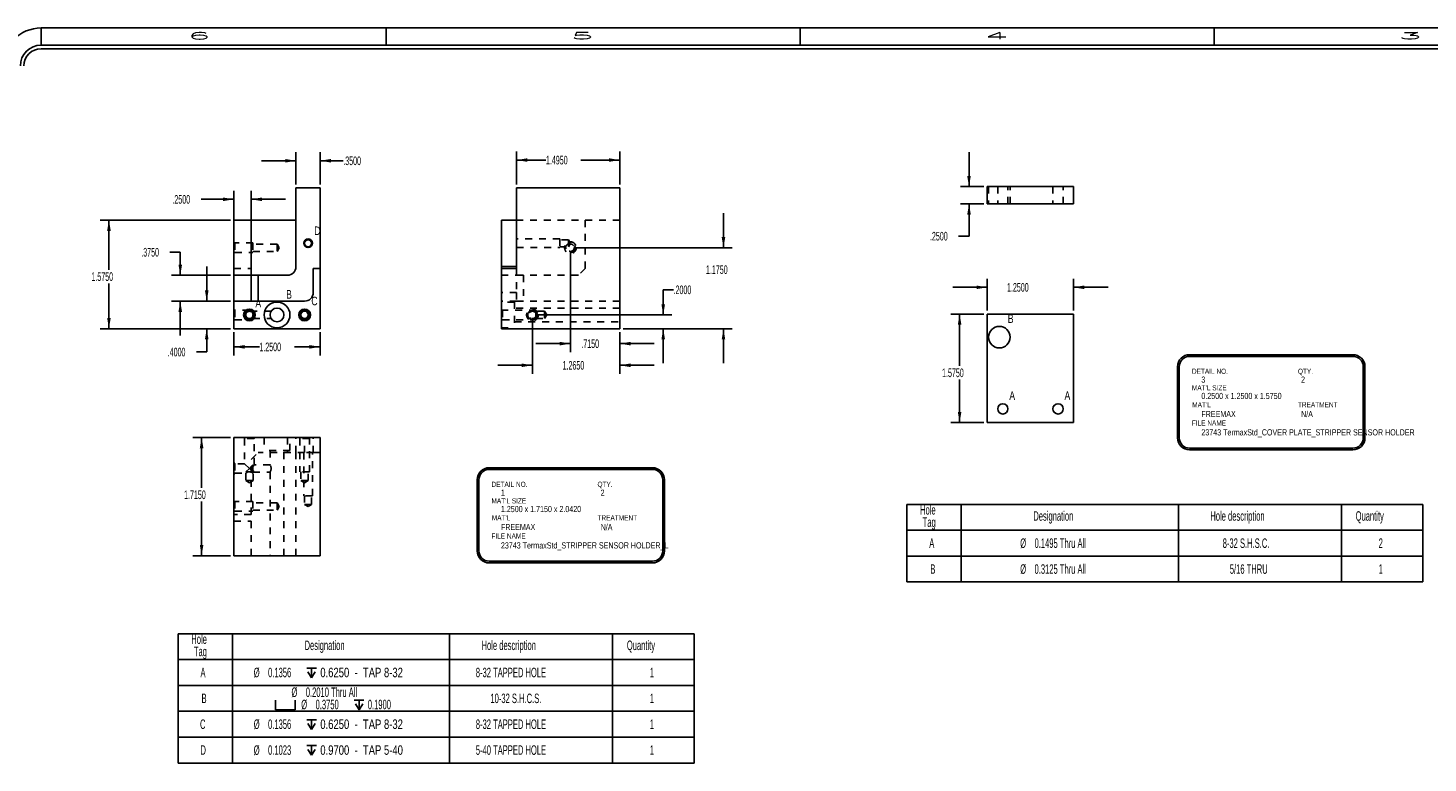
# Model space of a CAD drawing. Header units: inches. Extents: x 1802 to 2468, y -253 to -72.
# Tile 328 of 570: x 2106 to 2126, y -145 to -135. Entities that reach past the tile are written whole.
import ezdxf

# ---------------------------------------------------------------- set-up
doc = ezdxf.new("R2010")
doc.units = ezdxf.units.IN
doc.header["$LTSCALE"] = 0.5
doc.header["$MEASUREMENT"] = 0
doc.linetypes.add('HIDDEN', pattern=[0.225, 0.15, -0.075])
for name, color, linetype in [('SID-M-D', 42, 'Continuous'), ('SID-M-H', 4, 'HIDDEN'), ('SID-M-M', 233, 'Continuous'), ('SID-M-S', 105, 'Continuous')]:
    doc.layers.add(name, color=color, linetype=linetype)
doc.styles.add('R', font='ROMAND.SHX')
doc.styles.add('SLDTEXTSTYLE0', font='TXT', dxfattribs={"width": 0.595745})
doc.styles.add('SLDTEXTSTYLE1', font='TXT', dxfattribs={"width": 0.744681})

# ---------------------------------------------------------------- blocks, each defined once
blk = doc.blocks.new('SW_SYMBOL_HOLE_DEPTH')
at = {"layer": 'SID-M-D', "color": 0}
for p, q in [((0, 34.4), (31.5, 34.4)), ((3.9, 21.9), (15.7, 3)), ((15.7, 34.4), (15.7, 3)), ((27.6, 21.9), (15.7, 3))]:
    blk.add_line(p, q, dxfattribs=at)
blk = doc.blocks.new('SW_SYMBOL_HOLE_SPOT')
at = {"layer": 'SID-M-D', "color": 0}
for p, q in [((0, 34.4), (0, 3)), ((0, 3), (63, 3)), ((63, 3), (63, 34.4))]:
    blk.add_line(p, q, dxfattribs=at)
blk = doc.blocks.new('*U9')
at = {"layer": 'SID-M-S'}
for p, q in [((0, 22.55), (-34, 22.55)), ((-34, 22.3), (-34, 22.55)), ((-29, 22.55), (-29, 22.3)), ((-23, 22.55), (-23, 22.3)), ((-17, 22.55), (-17, 22.3)), ((0, 22.3), (-34, 22.3)), ((0, 22.25), (-34, 22.25))]:
    blk.add_line(p, q, dxfattribs=at)
for radius in [0.55, 0.3, 0.25]:
    blk.add_arc((-34, 22), radius, 90, 180, dxfattribs=at)
at = {"layer": 'SID-M-D', "style": 'R', "width": 4}
for s, p in [('6', (-31.882, 22.386)), ('5', (-26.327, 22.386)), ('4', (-20.327, 22.386)), ('3', (-14.327, 22.386))]:
    blk.add_text(s, height=0.1, dxfattribs=at).set_placement(p)

msp = doc.modelspace()

# ---------------------------------------------------------------- linework, layer by layer
at = {"layer": 'SID-M-D'}
for p, q in [((2109.64234, -136.81589), (2109.64234, -136.34719)), ((2109.99234, -136.81589), (2109.99234, -136.34719)), ((2112.83972, -136.81589), (2112.83972, -136.33712)), ((2114.33472, -136.81589), (2114.33472, -136.33712)), ((2119.39655, -136.84687), (2119.39655, -136.34687)), ((2109.64234, -136.47219), (2109.14234, -136.47219)), ((2109.99234, -136.47219), (2110.32747, -136.47219)), ((2112.83972, -136.46212), (2113.26483, -136.46212)), ((2114.33472, -136.46212), (2113.77281, -136.46212)), ((2108.74234, -138.57289), (2108.74234, -136.90617)), ((2108.99234, -137.98289), (2108.99234, -136.90617)), ((2119.61174, -136.84687), (2119.27155, -136.84687)), ((2108.74234, -137.03117), (2108.26673, -137.03117)), ((2108.99234, -137.03117), (2109.49234, -137.03117)), ((2119.61174, -137.09687), (2119.27155, -137.09687)), ((2119.39655, -137.5651), (2119.39655, -137.09687)), ((2108.69234, -137.33289), (2106.80631, -137.33289)), ((2106.93131, -137.33289), (2106.93131, -138.05213)), ((2115.83798, -137.73289), (2115.83798, -137.23289)), ((2119.24655, -137.5651), (2119.39655, -137.5651)), ((2113.66972, -137.73289), (2115.96298, -137.73289)), ((2107.81513, -137.79807), (2107.96513, -137.79807)), ((2107.96513, -137.79807), (2107.96513, -138.13289)), ((2113.61972, -137.78289), (2113.61972, -139.24927)), ((2108.69234, -138.13289), (2107.84013, -138.13289)), ((2108.34864, -138.50789), (2108.34864, -138.00789)), ((2106.93131, -138.90789), (2106.93131, -138.25057)), ((2115.11464, -138.34284), (2114.96464, -138.34284)), ((2114.96464, -138.34284), (2114.96464, -138.70789)), ((2119.66174, -138.30727), (2119.16174, -138.30727)), ((2119.66174, -138.64492), (2119.66174, -138.18227)), ((2120.91174, -138.64492), (2120.91174, -138.18227)), ((2120.91174, -138.30727), (2121.41174, -138.30727)), ((2108.69234, -138.50789), (2107.84013, -138.50789)), ((2107.96513, -138.50789), (2107.96513, -139.00789)), ((2108.69234, -138.50789), (2108.22364, -138.50789)), ((2113.06972, -138.75789), (2113.06972, -139.56294)), ((2113.11972, -138.70789), (2115.08964, -138.70789)), ((2119.61174, -138.69492), (2119.13518, -138.69492)), ((2119.26018, -138.69492), (2119.26018, -139.44727)), ((2108.69234, -138.90789), (2106.80631, -138.90789)), ((2108.69234, -138.90789), (2108.22364, -138.90789)), ((2108.34864, -139.24531), (2108.34864, -138.90789)), ((2108.74234, -138.95789), (2108.74234, -139.29567)), ((2109.99234, -138.95789), (2109.99234, -139.29567)), ((2114.33472, -138.95789), (2114.33472, -139.56294)), ((2114.33472, -138.95789), (2114.33472, -139.24927)), ((2114.38472, -138.90789), (2115.08964, -138.90789)), ((2114.38472, -138.90789), (2115.96298, -138.90789)), ((2114.96464, -138.90789), (2114.96464, -139.40789)), ((2115.83798, -138.90789), (2115.83798, -139.40789)), ((2108.74234, -139.17067), (2109.11172, -139.17067)), ((2109.99234, -139.17067), (2109.61971, -139.17067)), ((2113.61972, -139.12427), (2113.11972, -139.12427)), ((2114.33472, -139.12427), (2114.83472, -139.12427)), ((2108.19864, -139.24531), (2108.34864, -139.24531)), ((2113.06972, -139.43794), (2112.56972, -139.43794)), ((2114.33472, -139.43794), (2114.83472, -139.43794)), ((2119.26018, -140.26992), (2119.26018, -139.64571)), ((2119.61174, -140.26992), (2119.13518, -140.26992)), ((2108.69234, -140.48466), (2108.14949, -140.48466)), ((2108.27449, -140.48466), (2108.27449, -141.21585)), ((2108.27449, -142.19966), (2108.27449, -141.41428)), ((2108.69234, -142.19966), (2108.14949, -142.19966))]:
    msp.add_line(p, q, dxfattribs=at)
at = {"layer": 'SID-M-D', "color": 0}
for p, q in [((2118.49478, -141.45542), (2118.49478, -141.83042)), ((2118.49478, -141.45542), (2119.28218, -141.45542)), ((2119.28218, -141.45542), (2119.28218, -141.83042)), ((2119.28218, -141.45542), (2122.43179, -141.45542)), ((2122.43179, -141.45542), (2122.43179, -141.83042)), ((2122.43179, -141.45542), (2124.79399, -141.45542)), ((2124.79399, -141.45542), (2124.79399, -141.83042)), ((2124.79399, -141.45542), (2125.97509, -141.45542)), ((2125.97509, -141.45542), (2125.97509, -141.83042)), ((2118.49478, -141.83042), (2119.28218, -141.83042)), ((2118.49478, -141.83042), (2118.49478, -142.20542)), ((2119.28218, -141.83042), (2122.43179, -141.83042)), ((2119.28218, -141.83042), (2119.28218, -142.20542)), ((2122.43179, -141.83042), (2124.79399, -141.83042)), ((2122.43179, -141.83042), (2122.43179, -142.20542)), ((2124.79399, -141.83042), (2125.97509, -141.83042)), ((2124.79399, -141.83042), (2124.79399, -142.20542)), ((2125.97509, -141.83042), (2125.97509, -142.20542)), ((2118.49478, -142.20542), (2118.49478, -142.58042)), ((2118.49478, -142.20542), (2119.28218, -142.20542)), ((2119.28218, -142.20542), (2119.28218, -142.58042)), ((2119.28218, -142.20542), (2122.43179, -142.20542)), ((2122.43179, -142.20542), (2122.43179, -142.58042)), ((2122.43179, -142.20542), (2124.79399, -142.20542)), ((2124.79399, -142.20542), (2124.79399, -142.58042)), ((2124.79399, -142.20542), (2125.97509, -142.20542)), ((2125.97509, -142.20542), (2125.97509, -142.58042)), ((2118.49478, -142.58042), (2119.28218, -142.58042)), ((2119.28218, -142.58042), (2122.43179, -142.58042)), ((2122.43179, -142.58042), (2124.79399, -142.58042)), ((2124.79399, -142.58042), (2125.97509, -142.58042)), ((2107.93253, -143.33045), (2107.93253, -143.70545)), ((2107.93253, -143.33045), (2108.71994, -143.33045)), ((2108.71994, -143.33045), (2108.71994, -143.70545)), ((2108.71994, -143.33045), (2111.86954, -143.33045)), ((2111.86954, -143.33045), (2111.86954, -143.70545)), ((2111.86954, -143.33045), (2114.23175, -143.33045)), ((2114.23175, -143.33045), (2114.23175, -143.70545)), ((2114.23175, -143.33045), (2115.41285, -143.33045)), ((2115.41285, -143.33045), (2115.41285, -143.70545)), ((2107.93253, -143.70545), (2108.71994, -143.70545)), ((2107.93253, -143.70545), (2107.93253, -144.08045)), ((2108.71994, -143.70545), (2111.86954, -143.70545)), ((2108.71994, -143.70545), (2108.71994, -144.08045)), ((2111.86954, -143.70545), (2114.23175, -143.70545)), ((2111.86954, -143.70545), (2111.86954, -144.08045)), ((2114.23175, -143.70545), (2115.41285, -143.70545)), ((2114.23175, -143.70545), (2114.23175, -144.08045)), ((2115.41285, -143.70545), (2115.41285, -144.08045)), ((2107.93253, -144.08045), (2107.93253, -144.45545)), ((2107.93253, -144.08045), (2108.71994, -144.08045)), ((2108.71994, -144.08045), (2108.71994, -144.45545)), ((2108.71994, -144.08045), (2111.86954, -144.08045)), ((2111.86954, -144.08045), (2111.86954, -144.45545)), ((2111.86954, -144.08045), (2114.23175, -144.08045)), ((2114.23175, -144.08045), (2114.23175, -144.45545)), ((2114.23175, -144.08045), (2115.41285, -144.08045)), ((2115.41285, -144.08045), (2115.41285, -144.45545)), ((2107.93253, -144.45545), (2107.93253, -144.83045)), ((2107.93253, -144.45545), (2108.71994, -144.45545)), ((2108.71994, -144.45545), (2108.71994, -144.83045)), ((2108.71994, -144.45545), (2111.86954, -144.45545)), ((2111.86954, -144.45545), (2111.86954, -144.83045)), ((2111.86954, -144.45545), (2114.23175, -144.45545)), ((2114.23175, -144.45545), (2114.23175, -144.83045)), ((2114.23175, -144.45545), (2115.41285, -144.45545)), ((2115.41285, -144.45545), (2115.41285, -144.83045)), ((2107.93253, -144.83045), (2107.93253, -145.20545)), ((2107.93253, -144.83045), (2108.71994, -144.83045)), ((2108.71994, -144.83045), (2108.71994, -145.20545)), ((2108.71994, -144.83045), (2111.86954, -144.83045)), ((2111.86954, -144.83045), (2111.86954, -145.20545)), ((2111.86954, -144.83045), (2114.23175, -144.83045)), ((2114.23175, -144.83045), (2114.23175, -145.20545)), ((2114.23175, -144.83045), (2115.41285, -144.83045)), ((2115.41285, -144.83045), (2115.41285, -145.20545)), ((2107.93253, -145.20545), (2108.71994, -145.20545)), ((2108.71994, -145.20545), (2111.86954, -145.20545)), ((2111.86954, -145.20545), (2114.23175, -145.20545)), ((2114.23175, -145.20545), (2115.41285, -145.20545))]:
    msp.add_line(p, q, dxfattribs=at)
at = {"layer": 'SID-M-D'}
for points in [[(2109.64234, -136.47219), (2109.48634, -136.44619), (2109.48634, -136.49819)], [(2109.99234, -136.47219), (2110.14834, -136.49819), (2110.14834, -136.44619)], [(2112.83972, -136.46212), (2112.99572, -136.48812), (2112.99572, -136.43612)], [(2114.33472, -136.46212), (2114.17872, -136.43612), (2114.17872, -136.48812)], [(2119.39655, -136.84687), (2119.42255, -136.69087), (2119.37055, -136.69087)], [(2108.74234, -137.03117), (2108.58634, -137.00517), (2108.58634, -137.05717)], [(2108.99234, -137.03117), (2109.14834, -137.05717), (2109.14834, -137.00517)], [(2119.39655, -137.09687), (2119.37055, -137.25287), (2119.42255, -137.25287)], [(2106.93131, -137.33289), (2106.90531, -137.48889), (2106.95731, -137.48889)], [(2115.83798, -137.73289), (2115.86398, -137.57689), (2115.81198, -137.57689)], [(2107.96513, -138.13289), (2107.99113, -137.97689), (2107.93913, -137.97689)], [(2108.34864, -138.50789), (2108.37464, -138.35189), (2108.32264, -138.35189)], [(2119.66174, -138.30727), (2119.50574, -138.28127), (2119.50574, -138.33327)], [(2120.91174, -138.30727), (2121.06774, -138.33327), (2121.06774, -138.28127)], [(2107.96513, -138.50789), (2107.93913, -138.66389), (2107.99113, -138.66389)], [(2114.96464, -138.70789), (2114.99064, -138.55189), (2114.93864, -138.55189)], [(2106.93131, -138.90789), (2106.95731, -138.75189), (2106.90531, -138.75189)], [(2119.26018, -138.69492), (2119.23418, -138.85092), (2119.28618, -138.85092)], [(2108.34864, -138.90789), (2108.32264, -139.06389), (2108.37464, -139.06389)], [(2114.96464, -138.90789), (2114.93864, -139.06389), (2114.99064, -139.06389)], [(2115.83798, -138.90789), (2115.81198, -139.06389), (2115.86398, -139.06389)], [(2108.74234, -139.17067), (2108.89834, -139.19667), (2108.89834, -139.14467)], [(2109.99234, -139.17067), (2109.83634, -139.14467), (2109.83634, -139.19667)], [(2113.61972, -139.12427), (2113.46372, -139.09827), (2113.46372, -139.15027)], [(2114.33472, -139.12427), (2114.49072, -139.15027), (2114.49072, -139.09827)], [(2113.06972, -139.43794), (2112.91372, -139.41194), (2112.91372, -139.46394)], [(2114.33472, -139.43794), (2114.49072, -139.46394), (2114.49072, -139.41194)], [(2119.26018, -140.26992), (2119.28618, -140.11392), (2119.23418, -140.11392)], [(2108.27449, -140.48466), (2108.24849, -140.64066), (2108.30049, -140.64066)], [(2108.27449, -142.19966), (2108.30049, -142.04366), (2108.24849, -142.04366)]]:
    msp.add_solid(points, dxfattribs=at)
at = {"layer": 'SID-M-H'}
for p, q in [((2119.68049, -136.84687), (2119.68049, -137.09687)), ((2119.81199, -136.84687), (2119.81199, -137.09687)), ((2119.96149, -137.09687), (2119.96149, -136.84687)), ((2119.99299, -137.09687), (2119.99299, -136.84687)), ((2120.61199, -136.84687), (2120.61199, -137.09687)), ((2120.76149, -137.09687), (2120.76149, -136.84687)), ((2108.99234, -138.03289), (2108.99234, -137.33289)), ((2114.33472, -137.33289), (2112.83972, -137.33289)), ((2113.83472, -138.03289), (2113.83472, -137.33289)), ((2108.75834, -137.66389), (2108.74234, -137.64789)), ((2108.75834, -137.66389), (2108.75834, -137.80189)), ((2109.01834, -137.66389), (2108.75834, -137.66389)), ((2109.01834, -137.66389), (2109.01834, -137.80189)), ((2109.36734, -137.67964), (2109.01834, -137.67964)), ((2109.36734, -137.67964), (2109.36734, -137.78614)), ((2109.39933, -137.73289), (2109.36734, -137.67964)), ((2109.36734, -137.78614), (2109.39933, -137.73289)), ((2113.46472, -137.60579), (2112.83972, -137.60579)), ((2112.83972, -137.73079), (2113.46472, -137.73079)), ((2113.46472, -137.60579), (2113.46472, -137.73079)), ((2113.58972, -137.61754), (2113.46472, -137.61754)), ((2113.46472, -137.71904), (2113.58972, -137.71904)), ((2113.58972, -137.61754), (2113.58972, -137.71904)), ((2113.62021, -137.66829), (2113.58972, -137.61754)), ((2113.58972, -137.71904), (2113.62021, -137.66829)), ((2108.74234, -137.81789), (2108.75834, -137.80189)), ((2108.75834, -137.80189), (2109.01834, -137.80189)), ((2109.01834, -137.78614), (2109.36734, -137.78614)), ((2108.74234, -138.03289), (2108.99234, -138.03289)), ((2108.99234, -138.03289), (2108.99234, -138.13289)), ((2112.61972, -138.13289), (2112.83972, -138.13289)), ((2112.83972, -138.03289), (2112.83972, -138.38289)), ((2112.83972, -138.13289), (2112.93972, -138.13289)), ((2112.93972, -138.13289), (2112.93972, -138.50789)), ((2113.73472, -138.13289), (2112.93972, -138.13289)), ((2113.83472, -138.03289), (2113.73472, -138.13289)), ((2112.83972, -138.38289), (2112.61972, -138.38289)), ((2112.83972, -138.50789), (2112.61972, -138.50789)), ((2112.80972, -138.52039), (2112.61972, -138.52039)), ((2112.80972, -138.52039), (2112.80972, -138.89539)), ((2112.83972, -138.38289), (2112.83972, -138.50789)), ((2112.93972, -138.50789), (2112.83972, -138.50789)), ((2114.33472, -138.50789), (2112.93972, -138.50789)), ((2108.75834, -138.63889), (2108.74234, -138.62289)), ((2108.74234, -138.79289), (2108.75834, -138.77689)), ((2108.75834, -138.63889), (2108.75834, -138.77689)), ((2108.96734, -138.63889), (2108.75834, -138.63889)), ((2108.75834, -138.77689), (2108.96734, -138.77689)), ((2109.01834, -138.63889), (2108.96734, -138.63889)), ((2108.96734, -138.77689), (2109.01834, -138.77689)), ((2109.01834, -138.63889), (2109.01834, -138.66141)), ((2109.28184, -138.65464), (2109.01834, -138.65464)), ((2109.01834, -138.75437), (2109.01834, -138.77689)), ((2109.01834, -138.76114), (2109.28169, -138.76114)), ((2112.63572, -138.63889), (2112.61972, -138.62289)), ((2112.61972, -138.79289), (2112.63572, -138.77689)), ((2112.63572, -138.63889), (2112.63572, -138.77689)), ((2113.11972, -138.63889), (2112.63572, -138.63889)), ((2112.63572, -138.77689), (2113.11972, -138.77689)), ((2114.33472, -138.60739), (2112.80972, -138.60739)), ((2113.04373, -138.66141), (2113.01872, -138.66141)), ((2113.01872, -138.75437), (2113.04373, -138.75437)), ((2113.11972, -138.66141), (2113.09571, -138.66141)), ((2113.09571, -138.75437), (2113.11972, -138.75437)), ((2113.11972, -138.63889), (2113.11972, -138.77689)), ((2113.24472, -138.65464), (2113.11972, -138.65464)), ((2113.11972, -138.66034), (2113.12414, -138.6661)), ((2113.11972, -138.76114), (2113.24472, -138.76114)), ((2113.137, -138.69257), (2113.12072, -138.69257)), ((2113.12072, -138.72321), (2113.137, -138.72321)), ((2113.13872, -138.70789), (2113.13869, -138.70571)), ((2113.13869, -138.70984), (2113.13872, -138.70789)), ((2113.24472, -138.65464), (2113.24472, -138.76114)), ((2113.27672, -138.70789), (2113.24472, -138.65464)), ((2113.24472, -138.76114), (2113.27672, -138.70789)), ((2112.61972, -138.89539), (2112.80972, -138.89539)), ((2112.80972, -138.80839), (2114.33472, -138.80839)), ((2108.88234, -140.48466), (2108.89834, -140.50066)), ((2109.03634, -140.50066), (2108.89834, -140.50066)), ((2108.89834, -140.50066), (2108.89834, -140.86566)), ((2109.03634, -140.50066), (2109.05234, -140.48466)), ((2109.03634, -140.88191), (2109.03634, -140.50066)), ((2109.17984, -140.48466), (2109.17984, -140.67466)), ((2109.51734, -140.48466), (2109.51734, -140.70466)), ((2109.55484, -140.67466), (2109.55484, -140.48466)), ((2109.64234, -140.70466), (2109.64234, -140.48466)), ((2109.68234, -140.48466), (2109.69834, -140.50066)), ((2109.83634, -140.50066), (2109.69834, -140.50066)), ((2109.69834, -140.50066), (2109.69834, -140.98466)), ((2109.76734, -140.70466), (2109.76734, -140.48466)), ((2109.83634, -140.50066), (2109.85234, -140.48466)), ((2109.83634, -140.98466), (2109.83634, -140.50066)), ((2109.89234, -140.70466), (2109.89234, -140.48466)), ((2108.99234, -140.80466), (2109.09234, -140.70466)), ((2108.99234, -142.19966), (2108.99234, -140.80466)), ((2109.76734, -140.70466), (2109.09234, -140.70466)), ((2109.55484, -140.67466), (2109.17984, -140.67466)), ((2109.26684, -140.67466), (2109.26684, -140.8816)), ((2109.46784, -142.19966), (2109.46784, -140.67466)), ((2109.64234, -142.19966), (2109.64234, -140.70466)), ((2109.75484, -140.70466), (2109.75484, -141.32966)), ((2109.89234, -140.70466), (2109.76734, -140.70466)), ((2109.87984, -141.32966), (2109.87984, -140.70466)), ((2109.99234, -140.70466), (2109.89234, -140.70466)), ((2108.75834, -140.86566), (2108.74234, -140.84966)), ((2108.74234, -141.01966), (2108.75834, -141.00366)), ((2108.75834, -140.86566), (2108.75834, -141.00366)), ((2108.89834, -140.86566), (2108.75834, -140.86566)), ((2108.75834, -141.00366), (2108.91453, -141.00366)), ((2108.89834, -140.86566), (2108.96734, -140.93466)), ((2108.91409, -141.00332), (2108.91409, -141.10966)), ((2108.96734, -140.93466), (2108.91734, -140.98466)), ((2109.01734, -140.98466), (2108.91734, -140.98466)), ((2108.96734, -140.93466), (2109.01834, -140.88366)), ((2109.01734, -140.98466), (2108.96734, -140.93466)), ((2109.01834, -140.88366), (2109.01834, -141.00194)), ((2109.03386, -140.98466), (2109.01834, -140.98466)), ((2109.02059, -140.98791), (2109.01834, -140.98566)), ((2109.02059, -141.10966), (2109.02059, -140.98791)), ((2109.02059, -140.98791), (2109.26684, -140.98791)), ((2109.26694, -140.88141), (2109.03596, -140.88141)), ((2109.26684, -140.98791), (2109.26684, -142.19966)), ((2109.83634, -140.98466), (2109.69834, -140.98466)), ((2109.71409, -140.98466), (2109.71409, -141.10966)), ((2109.82059, -141.10966), (2109.82059, -140.98466)), ((2109.02059, -141.10966), (2108.91409, -141.10966)), ((2108.91409, -141.10966), (2108.96734, -141.14166)), ((2108.96734, -141.14166), (2109.02059, -141.10966)), ((2109.82059, -141.10966), (2109.71409, -141.10966)), ((2109.71409, -141.10966), (2109.76734, -141.14166)), ((2109.76734, -141.14166), (2109.82059, -141.10966)), ((2108.75834, -141.41566), (2108.74234, -141.39966)), ((2108.75834, -141.41566), (2108.75834, -141.55366)), ((2109.01834, -141.41566), (2108.75834, -141.41566)), ((2109.01834, -141.41566), (2109.01834, -141.55366)), ((2109.87984, -141.32966), (2109.75484, -141.32966)), ((2109.76659, -141.32966), (2109.76659, -141.45466)), ((2109.86809, -141.45466), (2109.86809, -141.32966)), ((2108.74234, -141.56966), (2108.75834, -141.55366)), ((2108.99234, -141.59966), (2108.74234, -141.59966)), ((2108.75834, -141.55366), (2109.01834, -141.55366)), ((2109.36734, -141.43141), (2109.01834, -141.43141)), ((2109.01834, -141.53791), (2109.36734, -141.53791)), ((2109.36734, -141.43141), (2109.36734, -141.53791)), ((2109.39933, -141.48466), (2109.36734, -141.43141)), ((2109.36734, -141.53791), (2109.39933, -141.48466)), ((2109.86809, -141.45466), (2109.76659, -141.45466)), ((2109.76659, -141.45466), (2109.81734, -141.48516)), ((2109.81734, -141.48516), (2109.86809, -141.45466)), ((2108.74234, -141.69966), (2108.99234, -141.69966))]:
    msp.add_line(p, q, dxfattribs=at)
for centre, radius in [((2113.61972, -137.73289), 0.085), ((2113.61972, -137.73289), 0.069), ((2113.61972, -137.73289), 0.05325), ((2113.06972, -138.70789), 0.085)]:
    msp.add_circle(centre, radius, dxfattribs=at)
for centre, radius, start, end in [((2113.06972, -138.70789), 0.069, 137.657395, 222.342605), ((2113.06972, -138.70789), 0.069, 12.824344, 137.657395), ((2113.06972, -138.70789), 0.069, 222.342605, 347.175656), ((2113.06972, -138.70789), 0.05325, 339.878818, 343.28485), ((2113.06972, -138.70789), 0.05325, 356.132094, 16.71515), ((2113.06972, -138.70789), 0.05325, 343.28485, 348.575647), ((2109.17533, -140.93467), 0.10587, 329.809549, 30.083369)]:
    msp.add_arc(centre, radius, start, end, dxfattribs=at)
for points, knots in [([(2113.12297, -138.70789), (2113.12297, -138.7043), (2113.12261, -138.70078), (2113.12122, -138.69389), (2113.12016, -138.69047), (2113.11611, -138.68083), (2113.11217, -138.67503), (2113.10254, -138.66541), (2113.09676, -138.6615), (2113.08721, -138.65748), (2113.08381, -138.65642), (2113.07692, -138.65501), (2113.07342, -138.65465), (2113.06277, -138.65462), (2113.05566, -138.65606), (2113.04279, -138.66143), (2113.037, -138.66533), (2113.02735, -138.67493), (2113.02339, -138.68075), (2113.01798, -138.6935), (2113.0165, -138.70062), (2113.01646, -138.71125), (2113.01681, -138.71486), (2113.01819, -138.72178), (2113.01922, -138.72515), (2113.02329, -138.73489), (2113.02721, -138.74068), (2113.03686, -138.75034), (2113.04265, -138.75426), (2113.05536, -138.75963), (2113.06248, -138.76112), (2113.07309, -138.76115), (2113.07669, -138.7608), (2113.08362, -138.75942), (2113.08697, -138.75839), (2113.09667, -138.75435), (2113.10245, -138.75045), (2113.10972, -138.74321), (2113.1119, -138.74058), (2113.11576, -138.73487), (2113.11744, -138.73178), (2113.12149, -138.72218), (2113.12297, -138.71507), (2113.12297, -138.70789)], [0, 0, 0, 0, 0.03125, 0.03125, 0.0625, 0.0625, 0.125, 0.125, 0.1875, 0.1875, 0.21875, 0.21875, 0.25, 0.25, 0.3125, 0.3125, 0.375, 0.375, 0.4375, 0.4375, 0.5, 0.5, 0.53125, 0.53125, 0.5625, 0.5625, 0.625, 0.625, 0.6875, 0.6875, 0.75, 0.75, 0.78125, 0.78125, 0.8125, 0.8125, 0.875, 0.875, 0.90625, 0.90625, 0.9375, 0.9375, 1, 1, 1, 1]), ([(2113.13241, -138.736), (2113.13209, -138.73694), (2113.12997, -138.74314), (2113.12491, -138.74954), (2113.12109, -138.75388), (2113.11972, -138.75544)], [0, 0, 0, 0, 0.10376235, 0.678429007, 1, 1, 1, 1]), ([(2113.13636, -138.72519), (2113.13726, -138.72103), (2113.13917, -138.71219), (2113.13879, -138.69984), (2113.13689, -138.69314), (2113.13626, -138.69094)], [0, 0, 0, 0, 0.3729976, 0.7938682, 1, 1, 1, 1]), ([(2108.94337, -140.98466), (2108.94059, -140.9861), (2108.93495, -140.98903), (2108.9279, -140.99361), (2108.92182, -140.99785), (2108.91682, -141.00156), (2108.91387, -141.00383), (2108.91441, -141.00342), (2108.91453, -141.00332)], [0, 0, 0, 0, 0.168973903, 0.342736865, 0.511742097, 0.687022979, 0.925775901, 1, 1, 1, 1]), ([(2109.01834, -141.00194), (2109.01723, -141.00111), (2109.01578, -141.00002), (2109.01228, -140.99746), (2109.01019, -140.99597), (2109.00328, -140.99128), (2108.99774, -140.98774), (2108.99131, -140.98466)], [0, 0, 0, 0, 0.25, 0.25, 0.5, 0.5, 1, 1, 1, 1]), ([(2109.01834, -140.90867), (2109.0198, -140.90599), (2109.02277, -140.90054), (2109.02705, -140.89411), (2109.03073, -140.88888), (2109.03411, -140.8843), (2109.03643, -140.88129), (2109.03606, -140.88178), (2109.03596, -140.88191)], [0, 0, 0, 0, 0.17522436, 0.35528738, 0.50391668, 0.65649727, 0.9075536, 1, 1, 1, 1]), ([(2109.03386, -140.98466), (2109.03214, -140.98237), (2109.0297, -140.97908), (2109.02416, -140.97089), (2109.02113, -140.96613), (2109.01834, -140.96065)], [0, 0, 0, 0, 0.5, 0.5, 1, 1, 1, 1])]:
    msp.add_open_spline(points, degree=3, knots=knots, dxfattribs=at)
at = {"layer": 'SID-M-M'}
for p, q in [((2122.59448, -139.28413), (2124.96046, -139.28413)), ((2122.59448, -139.30913), (2124.96046, -139.30913)), ((2122.41948, -139.45913), (2122.41948, -140.48966)), ((2122.44448, -139.45913), (2122.44448, -140.48966)), ((2125.11046, -139.45913), (2125.11046, -140.48966)), ((2125.13546, -139.45913), (2125.13546, -140.48966)), ((2122.59448, -140.63966), (2124.96046, -140.63966)), ((2122.59448, -140.66466), (2124.96046, -140.66466)), ((2112.44276, -140.92339), (2114.80875, -140.92339)), ((2112.44276, -140.94839), (2114.80875, -140.94839)), ((2112.26776, -141.09839), (2112.26776, -142.12891)), ((2112.29276, -141.09839), (2112.29276, -142.12891)), ((2114.95875, -141.09839), (2114.95875, -142.12891)), ((2114.98375, -141.09839), (2114.98375, -142.12891)), ((2112.44276, -142.27891), (2114.80875, -142.27891)), ((2112.44276, -142.30391), (2114.80875, -142.30391))]:
    msp.add_line(p, q, dxfattribs=at)
for centre, radius, start, end in [((2122.59448, -139.45913), 0.175, 90, 180), ((2122.59448, -139.45913), 0.15, 90, 180), ((2124.96046, -139.45913), 0.175, 0, 90), ((2124.96046, -139.45913), 0.15, 0, 90), ((2122.59448, -140.48966), 0.175, 180, 270), ((2122.59448, -140.48966), 0.15, 180, 270), ((2124.96046, -140.48966), 0.15, 270, 0), ((2124.96046, -140.48966), 0.175, 270, 0), ((2112.44276, -141.09839), 0.175, 90, 180), ((2112.44276, -141.09839), 0.15, 90, 180), ((2114.80875, -141.09839), 0.175, 0, 90), ((2114.80875, -141.09839), 0.15, 0, 90), ((2112.44276, -142.12891), 0.175, 180, 270), ((2112.44276, -142.12891), 0.15, 180, 270), ((2114.80875, -142.12891), 0.15, 270, 0), ((2114.80875, -142.12891), 0.175, 270, 0)]:
    msp.add_arc(centre, radius, start, end, dxfattribs=at)
at = {"layer": 'SID-M-S'}
for p, q in [((2109.64234, -137.33289), (2109.64234, -136.86589)), ((2109.64234, -136.86589), (2109.99234, -136.86589)), ((2109.99234, -136.86589), (2109.99234, -138.03289)), ((2112.83972, -136.86589), (2112.83972, -138.03289)), ((2114.33472, -136.86589), (2112.83972, -136.86589)), ((2114.33472, -136.86589), (2114.33472, -138.90789)), ((2119.66174, -136.84687), (2119.66174, -137.09687)), ((2119.66174, -136.84687), (2120.91174, -136.84687)), ((2120.91174, -136.84687), (2120.91174, -137.09687)), ((2119.66174, -137.09687), (2120.91174, -137.09687)), ((2109.64234, -137.33289), (2108.74234, -137.33289)), ((2108.74234, -137.33289), (2108.74234, -138.13289)), ((2109.64234, -138.00789), (2109.64234, -137.33289)), ((2112.61972, -138.00789), (2112.61972, -137.33289)), ((2112.83972, -137.33289), (2112.61972, -137.33289)), ((2108.74234, -138.13289), (2109.51734, -138.13289)), ((2108.99234, -138.13289), (2108.99234, -138.50789)), ((2109.09234, -138.50789), (2109.09234, -138.13289)), ((2109.89234, -138.03289), (2109.89234, -138.38289)), ((2109.99234, -138.03289), (2109.89234, -138.03289)), ((2109.99234, -138.03289), (2109.99234, -138.90789)), ((2112.61972, -138.00789), (2112.61972, -138.03289)), ((2112.83972, -138.00789), (2112.61972, -138.00789)), ((2112.83972, -138.03289), (2112.61972, -138.03289)), ((2112.61972, -138.03289), (2112.61972, -138.90789)), ((2109.76734, -138.50789), (2108.74234, -138.50789)), ((2108.74234, -138.50789), (2108.74234, -138.90789)), ((2108.94337, -138.66034), (2108.91734, -138.66034)), ((2108.91734, -138.75544), (2108.94337, -138.75544)), ((2109.01734, -138.66034), (2108.99131, -138.66034)), ((2108.99131, -138.75544), (2109.01734, -138.75544)), ((2109.01834, -138.68957), (2109.01834, -138.66141)), ((2109.01834, -138.69257), (2109.01834, -138.68957)), ((2109.03386, -138.68957), (2109.01834, -138.68957)), ((2109.01834, -138.72621), (2109.01834, -138.72321)), ((2109.01834, -138.72621), (2109.03386, -138.72621)), ((2109.01834, -138.75437), (2109.01834, -138.72621)), ((2119.66174, -138.69492), (2120.91174, -138.69492)), ((2119.66174, -140.26992), (2119.66174, -138.69492)), ((2120.91174, -138.69492), (2120.91174, -140.26992)), ((2109.99234, -138.90789), (2108.74234, -138.90789)), ((2114.33472, -138.90789), (2112.61972, -138.90789)), ((2120.91174, -140.26992), (2119.66174, -140.26992)), ((2108.74234, -140.48466), (2108.74234, -142.19966)), ((2109.99234, -140.48466), (2108.74234, -140.48466)), ((2109.99234, -142.19966), (2109.99234, -140.48466)), ((2108.74234, -142.19966), (2109.99234, -142.19966))]:
    msp.add_line(p, q, dxfattribs=at)
for centre, radius in [((2109.81734, -137.66829), 0.0625), ((2109.81734, -137.66829), 0.05075), ((2109.36734, -138.70789), 0.1875), ((2108.96734, -138.70789), 0.085), ((2108.96734, -138.70789), 0.069), ((2109.36734, -138.70789), 0.1005), ((2109.76734, -138.70789), 0.085), ((2109.76734, -138.70789), 0.069), ((2109.76734, -138.70789), 0.05325), ((2119.83674, -139.03032), 0.15625), ((2119.88674, -140.06992), 0.07475), ((2120.68674, -140.06992), 0.07475)]:
    msp.add_circle(centre, radius, dxfattribs=at)
for centre, radius, start, end in [((2109.51734, -138.00789), 0.125, 270, 0), ((2109.76734, -138.38289), 0.125, 270, 0), ((2108.96734, -138.70789), 0.05325, 63.247239, 116.752761), ((2108.96734, -138.70789), 0.05325, 243.247239, 296.752761), ((2108.96734, -138.70789), 0.05325, 343.28485, 16.71515)]:
    msp.add_arc(centre, radius, start, end, dxfattribs=at)
for points, knots in [([(2108.94337, -138.75544), (2108.93907, -138.75328), (2108.93524, -138.75064), (2108.92827, -138.74438), (2108.92514, -138.74072), (2108.91996, -138.73266), (2108.91782, -138.72812), (2108.91489, -138.7184), (2108.9141, -138.71319), (2108.91408, -138.70282), (2108.91485, -138.69761), (2108.91773, -138.68788), (2108.91986, -138.68329), (2108.92508, -138.67513), (2108.92821, -138.67147), (2108.93519, -138.66518), (2108.93907, -138.66251), (2108.94337, -138.66034)], [0, 0, 0, 0, 0.125, 0.125, 0.25, 0.25, 0.375, 0.375, 0.5, 0.5, 0.625, 0.625, 0.75, 0.75, 0.875, 0.875, 1, 1, 1, 1]), ([(2108.99131, -138.66034), (2108.99776, -138.66359), (2109.00325, -138.66792), (2109.01019, -138.67608), (2109.01223, -138.67902), (2109.01575, -138.68541), (2109.01723, -138.68889), (2109.01834, -138.69257)], [0, 0, 0, 0, 0.5, 0.5, 0.75, 0.75, 1, 1, 1, 1]), ([(2109.01834, -138.72321), (2109.01723, -138.72688), (2109.01578, -138.73029), (2109.01228, -138.73669), (2109.01019, -138.7397), (2109.00328, -138.74782), (2108.99774, -138.7522), (2108.99131, -138.75544)], [0, 0, 0, 0, 0.25, 0.25, 0.5, 0.5, 1, 1, 1, 1])]:
    msp.add_open_spline(points, degree=3, knots=knots, dxfattribs=at)

# ---------------------------------------------------------------- block references
at = {"layer": 'SID-M-D'}
msp.add_blockref('*U9', (2139.94756, -157.09685), dxfattribs=at)
at = {"layer": 'SID-M-D', "color": 0, "xscale": 0.004470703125, "yscale": 0.004470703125, "zscale": 0.004470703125}
for name, p in [('SW_SYMBOL_HOLE_DEPTH', (2109.79773, -143.98232)), ('SW_SYMBOL_HOLE_SPOT', (2109.34647, -144.4464)), ('SW_SYMBOL_HOLE_DEPTH', (2110.48614, -144.4464)), ('SW_SYMBOL_HOLE_DEPTH', (2109.79773, -144.73232)), ('SW_SYMBOL_HOLE_DEPTH', (2109.79773, -145.10732))]:
    msp.add_blockref(name, p, dxfattribs=at)

# ---------------------------------------------------------------- texts
at = {"layer": 'SID-M-D', "style": 'SLDTEXTSTYLE0', "width": 0.75}
for s, height, p in [('D', 0.125, (2109.90712, -137.54986)), ('B', 0.125, (2109.49987, -138.472)), ('A', 0.125, (2109.05396, -138.59815)), ('C', 0.125, (2109.86481, -138.56831)), ('B', 0.125, (2119.95858, -138.82379)), ('DETAIL NO.', 0.075, (2122.62736, -139.56193)), ('3', 0.09, (2122.7643, -139.69121)), ('QTY.', 0.075, (2124.1636, -139.56193)), ('2', 0.09, (2124.20933, -139.69121)), ("MAT'L SIZE", 0.075, (2122.62736, -139.80204)), ('A', 0.125, (2119.98071, -139.93997)), ('A', 0.125, (2120.78071, -139.93997)), ("MAT'L", 0.075, (2122.63199, -140.04821)), ('0.2500 x 1.2500 x 1.5750', 0.09, (2122.7643, -139.92801)), ('TREATMENT', 0.075, (2124.1636, -140.04821)), ('FREEMAX', 0.09, (2122.7643, -140.18925)), ('N/A', 0.09, (2124.20933, -140.19032)), ('FILE NAME', 0.075, (2122.62606, -140.31233)), ('23743 TermaxStd_COVER PLATE_STRIPPER SENSOR HOLDER', 0.09, (2122.7643, -140.45535)), ('DETAIL NO.', 0.075, (2112.47564, -141.20118)), ('QTY.', 0.075, (2114.01188, -141.20118)), ("MAT'L SIZE", 0.075, (2112.47564, -141.44129)), ('1', 0.09, (2112.61258, -141.33046)), ('2', 0.09, (2114.05761, -141.33046)), ("MAT'L", 0.075, (2112.48027, -141.68746)), ('1.2500 x 1.7150 x 2.0420', 0.09, (2112.61258, -141.56727)), ('TREATMENT', 0.075, (2114.01188, -141.68746)), ('FREEMAX', 0.09, (2112.61258, -141.82851)), ('N/A', 0.09, (2114.05761, -141.82958)), ('FILE NAME', 0.075, (2112.47435, -141.95159)), ('23743 TermaxStd_STRIPPER SENSOR HOLDER_L', 0.09, (2112.61258, -142.09461))]:
    msp.add_text(s, height=height, dxfattribs=at).set_placement(p)
at = {"layer": 'SID-M-D', "char_height": 0.125, "attachment_point": 1, "style": 'SLDTEXTSTYLE0'}
for s, insert in [('.3500', (2110.32747, -136.41027)), ('1.4950', (2113.26483, -136.4002)), ('.2500', (2107.8511, -136.96926)), ('.2500', (2118.83092, -137.50319)), ('.3750', (2107.39951, -137.73615)), ('1.5750', (2106.67732, -138.08944)), ('1.1750', (2115.58399, -137.98927)), ('.2000', (2115.11464, -138.28093)), ('1.2500', (2119.94749, -138.24536)), ('.4000', (2107.78301, -139.1834)), ('1.2500', (2109.11172, -139.10875)), ('.7150', (2113.77777, -139.06236)), ('1.2650', (2113.50596, -139.37603)), ('1.5750', (2119.00619, -139.48458)), ('1.7150', (2108.02049, -141.25315))]:
    msp.add_mtext(s, dxfattribs=dict(at, insert=insert))
at = {"layer": 'SID-M-D', "color": 0, "attachment_point": 1}
for s, insert, char_height, style in [('Hole', (2118.68743, -141.46529), 0.137795, 'SLDTEXTSTYLE0'), ('Designation', (2120.32867, -141.55438), 0.1377953, 'SLDTEXTSTYLE0'), ('Hole description', (2122.89425, -141.55438), 0.1377953, 'SLDTEXTSTYLE0'), ('Quantity', (2125.00006, -141.55438), 0.137795, 'SLDTEXTSTYLE0'), ('Tag', (2118.72475, -141.64347), 0.137795, 'SLDTEXTSTYLE0'), ('A', (2118.82054, -141.94876), 0.1378, 'SLDTEXTSTYLE0'), ('%%c', (2120.13884, -141.94876), 0.137795, 'SLDTEXTSTYLE0'), ('0.1495 Thru All', (2120.34665, -141.94876), 0.1377953, 'SLDTEXTSTYLE0'), ('8-32 S.H.S.C.', (2123.07348, -141.94876), 0.1377953, 'SLDTEXTSTYLE0'), ('2', (2125.33363, -141.94876), 0.1378, 'SLDTEXTSTYLE0'), ('B', (2118.83575, -142.32376), 0.1378, 'SLDTEXTSTYLE0'), ('%%c', (2120.13884, -142.32376), 0.137795, 'SLDTEXTSTYLE0'), ('0.3125 Thru All', (2120.34665, -142.32376), 0.1377953, 'SLDTEXTSTYLE0'), ('5/16 THRU', (2123.17663, -142.32376), 0.137795, 'SLDTEXTSTYLE0'), ('1', (2125.33363, -142.32376), 0.1378, 'SLDTEXTSTYLE0'), ('Hole', (2108.12519, -143.34032), 0.137795, 'SLDTEXTSTYLE0'), ('Designation', (2109.76643, -143.42941), 0.1377953, 'SLDTEXTSTYLE0'), ('Hole description', (2112.332, -143.42941), 0.1377953, 'SLDTEXTSTYLE0'), ('Quantity', (2114.43781, -143.42941), 0.137795, 'SLDTEXTSTYLE0'), ('Tag', (2108.16251, -143.5185), 0.137795, 'SLDTEXTSTYLE0'), ('A', (2108.25829, -143.8238), 0.1378, 'SLDTEXTSTYLE0'), ('%%c', (2109.02994, -143.8238), 0.137795, 'SLDTEXTSTYLE0'), ('0.1356', (2109.23775, -143.8238), 0.137795, 'SLDTEXTSTYLE0'), ('0.6250  -  TAP 8-32', (2109.99461, -143.8238), 0.1377953, 'SLDTEXTSTYLE1'), ('8-32 TAPPED HOLE', (2112.24885, -143.8238), 0.1377953, 'SLDTEXTSTYLE0'), ('1', (2114.77139, -143.8238), 0.1378, 'SLDTEXTSTYLE0'), ('B', (2108.27351, -144.1988), 0.1378, 'SLDTEXTSTYLE0'), ('%%c', (2109.57659, -144.10971), 0.137795, 'SLDTEXTSTYLE0'), ('0.2010 Thru All', (2109.7844, -144.10971), 0.1377953, 'SLDTEXTSTYLE0'), ('10-32 S.H.C.S.', (2112.46032, -144.1988), 0.1377953, 'SLDTEXTSTYLE0'), ('1', (2114.77139, -144.1988), 0.1378, 'SLDTEXTSTYLE0'), ('%%c', (2109.71835, -144.28789), 0.137795, 'SLDTEXTSTYLE0'), ('0.3750', (2109.92616, -144.28789), 0.137795, 'SLDTEXTSTYLE0'), ('0.1900', (2110.68302, -144.28789), 0.137795, 'SLDTEXTSTYLE0'), ('C', (2108.2516, -144.5738), 0.1378, 'SLDTEXTSTYLE0'), ('%%c', (2109.02994, -144.5738), 0.137795, 'SLDTEXTSTYLE0'), ('0.1356', (2109.23775, -144.5738), 0.137795, 'SLDTEXTSTYLE0'), ('0.6250  -  TAP 8-32', (2109.99461, -144.5738), 0.1377953, 'SLDTEXTSTYLE1'), ('8-32 TAPPED HOLE', (2112.24885, -144.5738), 0.1377953, 'SLDTEXTSTYLE0'), ('1', (2114.77139, -144.5738), 0.1378, 'SLDTEXTSTYLE0'), ('D', (2108.25791, -144.9488), 0.1378, 'SLDTEXTSTYLE0'), ('%%c', (2109.02994, -144.9488), 0.137795, 'SLDTEXTSTYLE0'), ('0.1023', (2109.23775, -144.9488), 0.137795, 'SLDTEXTSTYLE0'), ('0.9700  -  TAP 5-40', (2109.99461, -144.9488), 0.1377953, 'SLDTEXTSTYLE1'), ('5-40 TAPPED HOLE', (2112.24885, -144.9488), 0.1377953, 'SLDTEXTSTYLE0'), ('1', (2114.77139, -144.9488), 0.1378, 'SLDTEXTSTYLE0')]:
    msp.add_mtext(s, dxfattribs=dict(at, insert=insert, char_height=char_height, style=style))

doc.saveas('drawing.dxf')
